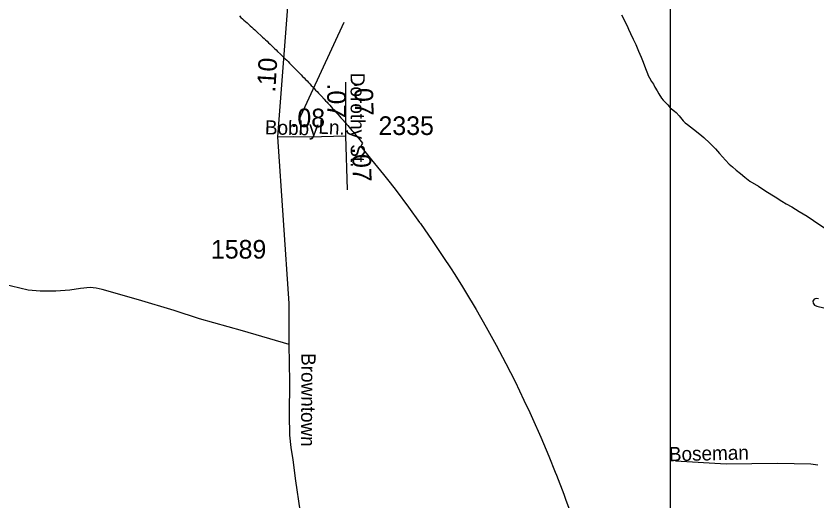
# Model space of a CAD drawing. Extents: x 2220236 to 2384410, y 720751 to 894131.
# Drawn here: x 2341712 to 2347089, y 827690 to 830945 of the extents above; entities that cross this region are included whole.
import ezdxf

# ---------------------------------------------------------------- set-up
doc = ezdxf.new("R2010")
doc.units = 0
doc.layers.add('Default', color=7, linetype='Continuous')

msp = doc.modelspace()

# ---------------------------------------------------------------- linework, layer by layer
at = {"layer": 'Default'}
for p, q in [((2343610.6, 830246.6), (2343915, 830903.9)), ((2343923.5, 830501.6), (2343924.1, 830140.3)), ((2343924.1, 830140.3), (2343934.6, 829779.3))]:
    msp.add_line(p, q, dxfattribs=at)
for points in [[(2329807.7, 835464.4), (2346103.7, 835464.4), (2346103.7, 816974.9), (2329807.7, 816974.9), (2329807.7, 835464.4)], [(2343468.8, 830134.3), (2343552.7, 831211.4), (2343564.1, 831440.5)], [(2343211, 830945.2), (2343221.2, 830935.9), (2343231.8, 830926.6), (2343242.2, 830917.2), (2343252.8, 830907.9), (2343263, 830898.5), (2343273.5, 830889.1), (2343283.8, 830879.8), (2343294.2, 830870.3), (2343304.5, 830860.9), (2343315, 830851.4), (2343335.5, 830832.4), (2343356, 830813.4), (2343366.2, 830803.9), (2343376.5, 830794.3), (2343386.8, 830784.7), (2343396.8, 830775.1), (2343407, 830765.5), (2343417.2, 830755.8), (2343427.2, 830746.2), (2343437.5, 830736.5), (2343447.5, 830726.8), (2343457.5, 830717.1), (2343467.8, 830707.4), (2343487.8, 830687.9), (2343497.8, 830678.1), (2343507.8, 830668.2), (2343517.8, 830658.4), (2343528.8, 830648.6), (2343537.8, 830638.8), (2343547.5, 830628.9), (2343557.5, 830619), (2343567.5, 830609.1), (2343577.2, 830599.2), (2343587, 830589.2), (2343597.8, 830579.3), (2343606.8, 830569.3), (2343616.5, 830559.3), (2343626.2, 830549.2), (2343636, 830539.2), (2343645.8, 830529.2), (2343655.5, 830519.1), (2343665.2, 830509.1), (2343675, 830498.9), (2343684.8, 830488.8), (2343694.2, 830478.7), (2343704, 830468.6), (2343708.2, 830464), (2343713.5, 830458.4), (2343723.2, 830448.2), (2343732.8, 830438), (2343742.2, 830427.8), (2343752, 830417.6), (2343761.5, 830407.2), (2343780.5, 830386.8), (2343790, 830376.4), (2343799.5, 830366.1), (2343804.2, 830360.8), (2343807.5, 830357), (2343808.8, 830355.8), (2343818.2, 830345.4), (2343827.8, 830335), (2343837, 830324.6), (2343846.5, 830314.2), (2343855.8, 830303.8), (2343865, 830293.4), (2343874.5, 830282.9), (2343883.8, 830272.4), (2343893, 830261.9), (2343902.2, 830251.4), (2343911.5, 830240.9), (2343912.8, 830239.6), (2343920.8, 830230.4), (2343929.8, 830219.8), (2343939, 830209.2), (2343948.2, 830198.7), (2343957.2, 830188.1), (2343966.5, 830177.4), (2343968.5, 830175.1), (2343975.5, 830166.8), (2343984.8, 830156.2), (2343993.8, 830145.5), (2344002.8, 830134.8), (2344005, 830132.1), (2344011.8, 830124.1), (2344020.8, 830113.4), (2344029.8, 830102.7), (2344038.8, 830091.9), (2344031.8, 830079.5), (2344025.8, 830068.8), (2344099, 829979.3), (2344179.2, 829881.1), (2344223.2, 829824.4), (2344263.8, 829772.7), (2344346.2, 829662.8), (2344420.8, 829559.8), (2344426.8, 829551.4), (2344505.5, 829438.8), (2344582.2, 829324.7), (2344627.5, 829254.7), (2344657, 829209.2), (2344708, 829127.2), (2344729.5, 829092.6), (2344800.2, 828974.6), (2344868.8, 828855.5), (2344935.2, 828735.1), (2344999.5, 828613.6), (2345061.8, 828491.1), (2345121.8, 828367.4), (2345160.2, 828284.7), (2345179.8, 828242.8), (2345235.2, 828117.1), (2345288.8, 827990.4), (2345332, 827883.2), (2345340.2, 827862.9), (2345389.2, 827734.5), (2345401, 827701.7), (2345436, 827605.2)], [(2343211, 830945.2), (2343221.2, 830935.9), (2343231.8, 830926.6), (2343242.2, 830917.2), (2343252.8, 830907.9), (2343263, 830898.5), (2343273.5, 830889.1), (2343283.8, 830879.8), (2343294.2, 830870.3), (2343304.5, 830860.9), (2343315, 830851.4), (2343335.5, 830832.4), (2343356, 830813.4), (2343366.2, 830803.9), (2343376.5, 830794.3), (2343386.8, 830784.7), (2343396.8, 830775.1), (2343407, 830765.5), (2343417.2, 830755.8), (2343427.2, 830746.2), (2343437.5, 830736.5), (2343447.5, 830726.8), (2343457.5, 830717.1), (2343467.8, 830707.4), (2343487.8, 830687.9), (2343497.8, 830678.1), (2343507.8, 830668.2), (2343517.8, 830658.4), (2343528.8, 830648.6), (2343537.8, 830638.8), (2343547.5, 830628.9), (2343557.5, 830619), (2343567.5, 830609.1), (2343577.2, 830599.2), (2343587, 830589.2), (2343597.8, 830579.3), (2343606.8, 830569.3), (2343616.5, 830559.3), (2343626.2, 830549.2), (2343636, 830539.2), (2343645.8, 830529.2), (2343655.5, 830519.1), (2343665.2, 830509.1), (2343675, 830498.9), (2343684.8, 830488.8), (2343694.2, 830478.7), (2343704, 830468.6), (2343708.2, 830464), (2343713.5, 830458.4), (2343723.2, 830448.2), (2343732.8, 830438), (2343742.2, 830427.8), (2343752, 830417.6), (2343761.5, 830407.2), (2343780.5, 830386.8), (2343790, 830376.4), (2343799.5, 830366.1), (2343804.2, 830360.8), (2343807.5, 830357), (2343808.8, 830355.8), (2343818.2, 830345.4), (2343827.8, 830335), (2343837, 830324.6), (2343846.5, 830314.2), (2343855.8, 830303.8), (2343865, 830293.4), (2343874.5, 830282.9), (2343883.8, 830272.4), (2343893, 830261.9), (2343902.2, 830251.4), (2343911.5, 830240.9), (2343912.8, 830239.6), (2343920.8, 830230.4), (2343929.8, 830219.8), (2343939, 830209.2), (2343948.2, 830198.7), (2343957.2, 830188.1), (2343966.5, 830177.4), (2343968.5, 830175.1), (2343975.5, 830166.8), (2343984.8, 830156.2), (2343993.8, 830145.5), (2344002.8, 830134.8), (2344005, 830132.1), (2344011.8, 830124.1), (2344020.8, 830113.4), (2344029.8, 830102.7), (2344038.8, 830091.9), (2344031.8, 830079.5), (2344025.8, 830068.8), (2344099, 829979.3), (2344179.2, 829881.1), (2344223.2, 829824.4), (2344263.8, 829772.7), (2344346.2, 829662.8), (2344420.8, 829559.8), (2344426.8, 829551.4), (2344505.5, 829438.8), (2344582.2, 829324.7), (2344627.5, 829254.7), (2344657, 829209.2), (2344708, 829127.2), (2344729.5, 829092.6), (2344800.2, 828974.6), (2344868.8, 828855.5), (2344935.2, 828735.1), (2344999.5, 828613.6), (2345061.8, 828491.1), (2345121.8, 828367.4), (2345160.2, 828284.7), (2345179.8, 828242.8), (2345235.2, 828117.1), (2345288.8, 827990.4), (2345332, 827883.2), (2345340.2, 827862.9), (2345389.2, 827734.5), (2345401, 827701.7), (2345436, 827605.2)], [(2345777.3, 830953.2), (2345791.6, 830923.6), (2345803.8, 830899.5), (2345814.1, 830879.2), (2345824.2, 830857.6), (2345836.9, 830827.6), (2345855.2, 830790), (2345871.8, 830754.5), (2345890.3, 830710), (2345908.7, 830669.1), (2345920.9, 830635.1), (2345937.4, 830593.1), (2345950, 830559.2), (2345955.8, 830545.3), (2345964.3, 830529.2), (2345978.8, 830505.2), (2345990.3, 830487.6), (2346001, 830467.7), (2346015.4, 830443.7), (2346027.8, 830421.9), (2346044, 830394), (2346056.1, 830379.7), (2346086.6, 830348.8), (2346104.1, 830329.1), (2346111, 830322.9), (2346132.6, 830307.3), (2346143.2, 830297.9), (2346163.5, 830274.1), (2346189.7, 830242.4), (2346203.8, 830228.8), (2346220.3, 830216.4), (2346260.7, 830184.6), (2346290.9, 830161.2), (2346316, 830141.5), (2346329.2, 830129.9), (2346369.6, 830090.6), (2346406.3, 830052.7), (2346434.5, 830021), (2346475.6, 829977.4), (2346499.3, 829951.4), (2346521.8, 829931.7), (2346546, 829910.7), (2346574.1, 829888.9), (2346604.4, 829862.9), (2346638.9, 829837.4), (2346697.1, 829802), (2346745.8, 829768.5), (2346808, 829731.7), (2346852.5, 829701.7), (2346882.8, 829683.9)], [(2343468.8, 830134.3), (2343571.3, 830137.2), (2343681.6, 830134.8), (2343924.1, 830140.3)], [(2343906, 826281.1), (2343883.3, 826373.6), (2343833.6, 826567.4), (2343788.2, 826782.1), (2343749.6, 826963.1), (2343722.8, 827131.3), (2343619.9, 827628.8), (2343589.3, 827826.1), (2343571.9, 827965.8), (2343557.9, 828047.8), (2343551, 828131.6), (2343547.5, 828267.8), (2343551, 828489.5), (2343545.7, 828740.9), (2343545.7, 829015), (2343468.8, 830134.3)], [(2346882.8, 829683.9), (2346920.7, 829664.1), (2346969.2, 829633.3), (2347023.8, 829600.4), (2347065.3, 829572.5), (2347108.5, 829543.1), (2347144.9, 829519), (2347171.1, 829505.3), (2347199.3, 829490), (2347227.2, 829472.5), (2347251.4, 829458.7), (2347279.8, 829446.7), (2347309.8, 829435.5), (2347374.2, 829410.2), (2347406.8, 829400.1), (2347440.3, 829390.9), (2347496.7, 829377.5), (2347550.3, 829366.5), (2347580.9, 829356.3), (2347609, 829342.7), (2347632.7, 829333.1)], [(2343545.7, 828740.9), (2343232.6, 828831.7), (2342943, 828912), (2342773.7, 828967.8), (2342533, 829039.4), (2342289.6, 829109.2), (2342249.4, 829118), (2342209.3, 829123.2), (2342144.8, 829116.2), (2342073.2, 829104), (2341979, 829097), (2341874.3, 829098.8), (2341794.1, 829104), (2341624.9, 829144.2)], [(2347099.4, 829046.6), (2347083.2, 829048.3), (2347068.6, 829045), (2347060.5, 829032), (2347062.1, 829017.4), (2347071.8, 829004.5), (2347088, 828998), (2347133.9, 828987.1)], [(2347094, 827929.8), (2347047, 827936.3), (2346822.5, 827942), (2346478.8, 827937.1), (2346138.3, 827956.6)]]:
    msp.add_lwpolyline(points, dxfattribs=at)

# ---------------------------------------------------------------- texts
for s, height, rotation, p in [('.10', 125, 86.5068, (2343452, 830429.4)), ('Dorothy St.', 95, 270.0939, (2343957.9, 830563.6)), ('.07', 125, 270.0939, (2343800.8, 830491.8)), ('.07', 125, 271.6604, (2343981.4, 830506.1)), ('.08', 125, 359.2901, (2343553.4, 830200.3)), ('Bobby', 95, 358.7556, (2343381.8, 830150.7)), ('Ln.', 95, 357.4186, (2343740.4, 830155.2)), ('.07', 125, 271.6604, (2343967.5, 830063.3)), ('Browntown', 95, 269.7047, (2343628.2, 828682.6)), ('Boseman', 95, 1.298, (2346095.5, 827956.3))]:
    msp.add_text(s, height=height, rotation=rotation, dxfattribs=at).set_placement(p)
for s, p in [('2335', (2344145.1, 830146.3)), ('1589', (2343020.2, 829316.7))]:
    msp.add_text(s, height=125, dxfattribs=at).set_placement(p)

doc.saveas('drawing.dxf')
